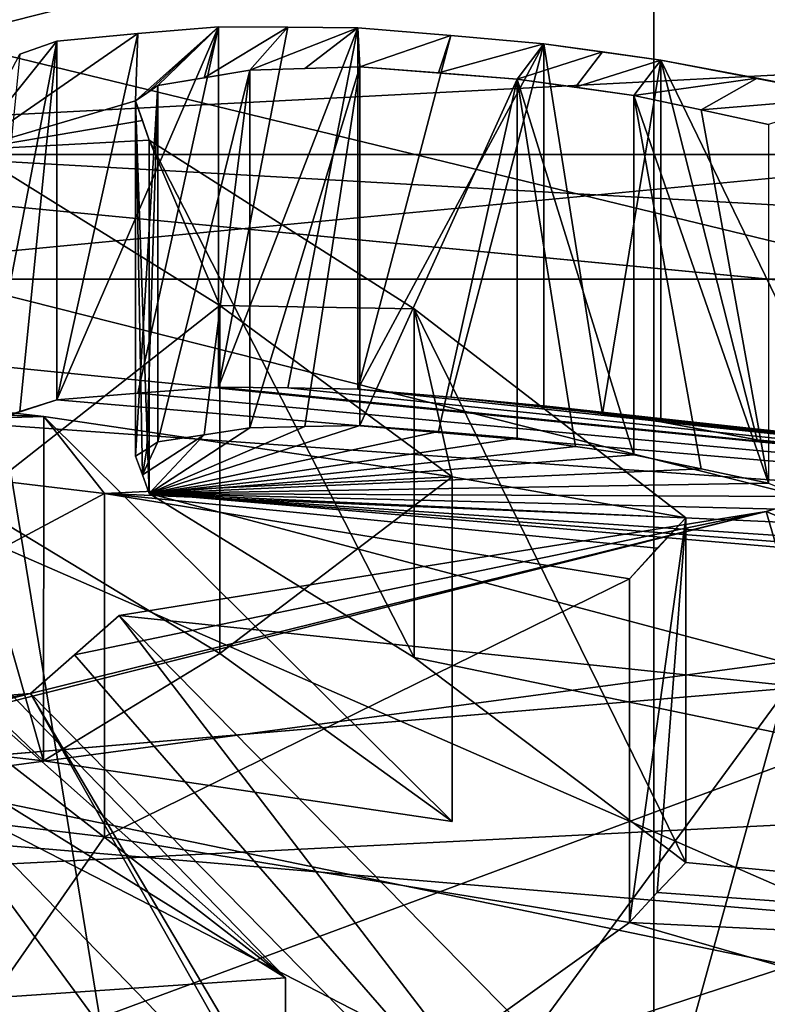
# Model space of a CAD drawing. Header units: millimetres. Extents: x -122 to 122, y -98 to 94.
# Tile 405 of 533: x 71.42 to 73.35, y -17.07 to -14.53. Entities that reach past the tile are written whole.
import ezdxf

# ---------------------------------------------------------------- set-up
doc = ezdxf.new("R2010")
doc.units = ezdxf.units.MM
doc.header["$LTSCALE"] = 26.699852
for name, color, linetype in [('10', 7, 'CONTINUOUS'), ('1004', 7, 'CONTINUOUS'), ('1006', 7, 'CONTINUOUS'), ('1139', 7, 'CONTINUOUS'), ('1154', 7, 'CONTINUOUS'), ('1231', 7, 'CONTINUOUS'), ('1736', 7, 'CONTINUOUS'), ('1737', 7, 'CONTINUOUS'), ('189', 7, 'CONTINUOUS'), ('193', 7, 'CONTINUOUS'), ('196', 7, 'CONTINUOUS'), ('197', 7, 'CONTINUOUS'), ('199', 7, 'CONTINUOUS'), ('204', 7, 'CONTINUOUS'), ('206', 7, 'CONTINUOUS'), ('213', 7, 'CONTINUOUS'), ('214', 7, 'CONTINUOUS'), ('215', 7, 'CONTINUOUS'), ('4236', 7, 'CONTINUOUS'), ('4241', 7, 'CONTINUOUS'), ('4275', 7, 'CONTINUOUS'), ('4781', 7, 'CONTINUOUS'), ('4782', 7, 'CONTINUOUS'), ('4791', 7, 'CONTINUOUS'), ('4792', 7, 'CONTINUOUS'), ('4793', 7, 'CONTINUOUS'), ('4794', 7, 'CONTINUOUS'), ('5015', 7, 'CONTINUOUS'), ('5016', 7, 'CONTINUOUS'), ('5089', 7, 'CONTINUOUS'), ('5090', 7, 'CONTINUOUS'), ('5092', 7, 'CONTINUOUS'), ('5093', 7, 'CONTINUOUS'), ('5097', 7, 'CONTINUOUS'), ('5098', 7, 'CONTINUOUS'), ('5099', 7, 'CONTINUOUS'), ('5100', 7, 'CONTINUOUS'), ('5101', 7, 'CONTINUOUS'), ('5102', 7, 'CONTINUOUS'), ('5109', 7, 'CONTINUOUS'), ('5110', 7, 'CONTINUOUS'), ('5111', 7, 'CONTINUOUS'), ('5112', 7, 'CONTINUOUS'), ('5113', 7, 'CONTINUOUS'), ('5114', 7, 'CONTINUOUS'), ('5115', 7, 'CONTINUOUS'), ('5116', 7, 'CONTINUOUS'), ('5232', 7, 'CONTINUOUS'), ('5236', 7, 'CONTINUOUS'), ('5239', 7, 'CONTINUOUS'), ('8', 7, 'CONTINUOUS'), ('967', 7, 'CONTINUOUS'), ('969', 7, 'CONTINUOUS')]:
    doc.layers.add(name, color=color, linetype=linetype)

msp = doc.modelspace()

# ---------------------------------------------------------------- linework, layer by layer
at = {"layer": '10', "color": 7, "linetype": 'Continuous', "true_color": 0xf5f5f5}
msp.add_3dface([(70, -18.8577, 56.6625), (70, -16.2596, 58.1625), (80.6065, -18.4564, 61.9674), (70, -18.8577, 56.6625)], dxfattribs=at)
at = {"layer": '1004', "color": 250, "linetype": 'Continuous', "true_color": 0x323232}
for points in [[(78.9793, 0, -35.25), (78.9793, -17.625, -30.5274), (68.3207, 0, -35.25), (78.9793, 0, -35.25)], [(68.3207, 0, -35.25), (78.9793, -17.625, -30.5274), (68.3207, -17.625, -30.5274), (68.3207, 0, -35.25)]]:
    msp.add_3dface(points, dxfattribs=at)
at = {"layer": '1006', "color": 250, "linetype": 'Continuous', "true_color": 0x323232}
for points in [[(78.9793, -17.625, 30.5274), (78.9793, 0, 35.25), (68.3207, -17.625, 30.5274), (78.9793, -17.625, 30.5274)], [(68.3207, -17.625, 30.5274), (78.9793, 0, 35.25), (68.3207, 0, 35.25), (68.3207, -17.625, 30.5274)]]:
    msp.add_3dface(points, dxfattribs=at)
at = {"layer": '1139', "color": 250, "linetype": 'Continuous', "true_color": 0x323232}
for points in [[(77.3921, -15.6644, -51.1316), (61.5, -20.8577, -60.1266), (76.7642, -15.1961, -50.3204), (77.3921, -15.6644, -51.1316)], [(76.7642, -15.1961, -50.3204), (61.5, -20.8577, -60.1266), (63.2358, -15.1961, -50.3204), (76.7642, -15.1961, -50.3204)], [(78.2539, -16.0299, -51.7646), (61.5, -20.8577, -60.1266), (77.3921, -15.6644, -51.1316), (78.2539, -16.0299, -51.7646)], [(78.5, -20.8577, -60.1266), (61.5, -20.8577, -60.1266), (78.2539, -16.0299, -51.7646), (78.5, -20.8577, -60.1266)]]:
    msp.add_3dface(points, dxfattribs=at)
at = {"layer": '1154', "color": 250, "linetype": 'Continuous', "true_color": 0x323232}
for points in [[(76.7642, -15.1961, -50.3204), (63.2358, -15.1961, -50.3204), (63.5349, -14.4494, -49.2952), (76.7642, -15.1961, -50.3204)], [(76.7642, -15.1961, -50.3204), (63.5349, -14.4494, -49.2952), (76.4794, -14.5089, -49.3619), (76.7642, -15.1961, -50.3204)]]:
    msp.add_3dface(points, dxfattribs=at)
at = {"layer": '1231', "color": 250, "linetype": 'Continuous', "true_color": 0x323232}
for points in [[(103.1595, -13.7317, -39.9563), (36.8405, -13.7317, -39.9563), (35.9716, -19.4191, -39.7149), (103.1595, -13.7317, -39.9563)], [(103.5236, -17.3593, -39.4205), (103.1595, -13.7317, -39.9563), (35.9716, -19.4191, -39.7149), (103.5236, -17.3593, -39.4205)]]:
    msp.add_3dface(points, dxfattribs=at)
at = {"layer": '1736', "color": 250, "linetype": 'Continuous', "true_color": 0x323232}
for points in [[(31.5, -4.939, -46.9912), (108.5, -23.625, -40.9197), (31.5, -23.625, -40.9197), (31.5, -4.939, -46.9912)], [(108.5, -4.939, -46.9912), (108.5, -23.625, -40.9197), (31.5, -4.939, -46.9912), (108.5, -4.939, -46.9912)]]:
    msp.add_3dface(points, dxfattribs=at)
at = {"layer": '1737', "color": 250, "linetype": 'Continuous', "true_color": 0x323232}
for points in [[(108.5, -5.148, -48.9802), (108.5, -24.625, -42.6518), (31.5, -5.148, -48.9802), (108.5, -5.148, -48.9802)], [(31.5, -5.148, -48.9802), (108.5, -24.625, -42.6518), (31.5, -24.625, -42.6518), (31.5, -5.148, -48.9802)]]:
    msp.add_3dface(points, dxfattribs=at)
at = {"layer": '189', "color": 7, "linetype": 'Continuous', "true_color": 0xf5f5f5}
for points in [[(74.863, -15.3571, 83.6993), (73.3475, -15.7951, 84.458), (74.7648, -16.386, 85.4813), (74.863, -15.3571, 83.6993)], [(73.3475, -15.7951, 84.458), (71.6803, -16.0635, 84.9228), (74.7648, -16.386, 85.4813), (73.3475, -15.7951, 84.458)], [(71.6803, -16.0635, 84.9228), (73.201, -17.6102, 87.6018), (74.7648, -16.386, 85.4813), (71.6803, -16.0635, 84.9228)], [(70.9794, -16.1208, 85.0221), (72.1092, -16.9974, 86.5403), (71.1117, -16.1124, 85.0074), (70.9794, -16.1208, 85.0221)], [(72.1092, -16.9974, 86.5403), (71.2436, -16.1028, 84.9909), (71.1117, -16.1124, 85.0074), (72.1092, -16.9974, 86.5403)], [(70.6229, -17.0984, 86.7153), (72.1092, -16.9974, 86.5403), (70.9794, -16.1208, 85.0221), (70.6229, -17.0984, 86.7153)], [(74.7648, -16.386, 85.4813), (73.201, -17.6102, 87.6018), (75.0813, -16.5863, 85.8284), (74.7648, -16.386, 85.4813)], [(73.201, -17.6102, 87.6018), (76, -17.2211, 86.9279), (75.0813, -16.5863, 85.8284), (73.201, -17.6102, 87.6018)]]:
    msp.add_3dface(points, dxfattribs=at)
at = {"layer": '193', "color": 7, "linetype": 'Continuous', "true_color": 0xf5f5f5}
for points in [[(73.0579, -6.2153, 67.3207), (70, -15.9032, 59.6888), (70, -6.025, 65.392), (73.0579, -6.2153, 67.3207)], [(73.058, -17.4784, 60.818), (70, -15.9032, 59.6888), (73.0579, -6.2153, 67.3207), (73.058, -17.4784, 60.818)], [(76, -6.8288, 68.9279), (73.058, -17.4784, 60.818), (73.0579, -6.2153, 67.3207), (76, -6.8288, 68.9279)], [(76, -6.8288, 68.9279), (76, -18.5635, 62.1529), (73.058, -17.4784, 60.818), (76, -6.8288, 68.9279)]]:
    msp.add_3dface(points, dxfattribs=at)
at = {"layer": '196', "color": 7, "linetype": 'Continuous', "true_color": 0xf5f5f5}
for points in [[(70, -16.6377, 83.2523), (73.4587, -16.1743, 82.4497), (66.5413, -25.601, 77.0072), (70, -16.6377, 83.2523)], [(66.5413, -25.601, 77.0072), (73.4587, -16.1743, 82.4497), (73.4587, -25.601, 77.0072), (66.5413, -25.601, 77.0072)]]:
    msp.add_3dface(points, dxfattribs=at)
at = {"layer": '197', "color": 7, "linetype": 'Continuous', "true_color": 0xf5f5f5}
for points in [[(73.4587, -10.1836, 72.0735), (66.5413, -10.1836, 72.0735), (73.4587, -19.6103, 66.631), (73.4587, -10.1836, 72.0735)], [(73.4587, -19.6103, 66.631), (66.5413, -10.1836, 72.0735), (66.5413, -19.6103, 66.631), (73.4587, -19.6103, 66.631)]]:
    msp.add_3dface(points, dxfattribs=at)
at = {"layer": '199', "color": 7, "linetype": 'Continuous', "true_color": 0xf5f5f5}
for points in [[(73.3475, -15.7951, 84.458), (74.863, -15.3571, 83.6993), (73.4587, -16.1743, 82.4497), (73.3475, -15.7951, 84.458)], [(73.3475, -15.7951, 84.458), (73.4587, -16.1743, 82.4497), (70, -16.6377, 83.2523), (73.3475, -15.7951, 84.458)], [(73.3475, -15.7951, 84.458), (70, -16.6377, 83.2523), (71.452, -16.2644, 84.2707), (73.3475, -15.7951, 84.458)], [(71.5656, -16.1647, 84.595), (73.3475, -15.7951, 84.458), (71.452, -16.2644, 84.2707), (71.5656, -16.1647, 84.595)], [(71.6803, -16.0635, 84.9228), (73.3475, -15.7951, 84.458), (71.5656, -16.1647, 84.595), (71.6803, -16.0635, 84.9228)], [(71.452, -16.2644, 84.2707), (70, -16.6377, 83.2523), (71.0428, -16.2978, 84.3285), (71.452, -16.2644, 84.2707)]]:
    msp.add_3dface(points, dxfattribs=at)
at = {"layer": '204', "color": 7, "linetype": 'Continuous', "true_color": 0xf5f5f5}
msp.add_3dface([(70, -17.7599, 60.761), (70, -15.9032, 59.6888), (73.058, -17.4784, 60.818), (70, -17.7599, 60.761)], dxfattribs=at)
at = {"layer": '206', "color": 7, "linetype": 'Continuous', "true_color": 0xf5f5f5}
for points in [[(71.452, -16.2644, 84.2707), (71.0428, -16.2978, 84.3285), (71.0565, -16.3424, 84.406), (71.452, -16.2644, 84.2707)], [(71.452, -16.2644, 84.2707), (71.0565, -16.3424, 84.406), (72.1092, -17.4304, 86.2903), (71.452, -16.2644, 84.2707)], [(71.452, -16.2644, 84.2707), (72.1092, -17.4304, 86.2903), (72.2377, -17.5934, 86.5727), (71.452, -16.2644, 84.2707)], [(73.201, -18.0433, 87.3518), (71.452, -16.2644, 84.2707), (72.2377, -17.5934, 86.5727), (73.201, -18.0433, 87.3518)]]:
    msp.add_3dface(points, dxfattribs=at)
at = {"layer": '213', "color": 7, "linetype": 'Continuous', "true_color": 0xf5f5f5}
for points in [[(71.6803, -16.0635, 84.9228), (71.5656, -16.1647, 84.595), (73.201, -18.0433, 87.3518), (71.6803, -16.0635, 84.9228)], [(73.201, -17.6102, 87.6018), (71.6803, -16.0635, 84.9228), (73.201, -18.0433, 87.3518), (73.201, -17.6102, 87.6018)], [(71.5656, -16.1647, 84.595), (71.452, -16.2644, 84.2707), (73.201, -18.0433, 87.3518), (71.5656, -16.1647, 84.595)]]:
    msp.add_3dface(points, dxfattribs=at)
at = {"layer": '214', "color": 7, "linetype": 'Continuous', "true_color": 0xf5f5f5}
for points in [[(71.2436, -16.1028, 84.9909), (72.1092, -16.9974, 86.5403), (71.0565, -16.3424, 84.406), (71.2436, -16.1028, 84.9909)], [(71.0565, -16.3424, 84.406), (72.1092, -16.9974, 86.5403), (72.1092, -17.4304, 86.2903), (71.0565, -16.3424, 84.406)]]:
    msp.add_3dface(points, dxfattribs=at)
at = {"layer": '215', "color": 7, "linetype": 'Continuous', "true_color": 0xf5f5f5}
msp.add_3dface([(72.1092, -16.9974, 86.5403), (70.6229, -17.0984, 86.7153), (72.1092, -17.4304, 86.2903), (72.1092, -16.9974, 86.5403)], dxfattribs=at)
at = {"layer": '4236', "color": 250, "linetype": 'Continuous', "true_color": 0x323232}
for points in [[(61.7813, -16.0187, 51.7452), (78.5, -20.8577, 60.1266), (63.2358, -15.1961, 50.3204), (61.7813, -16.0187, 51.7452)], [(63.2358, -15.1961, 50.3204), (78.5, -20.8577, 60.1266), (76.7642, -15.1961, 50.3204), (63.2358, -15.1961, 50.3204)], [(61.5, -20.8577, 60.1266), (78.5, -20.8577, 60.1266), (61.7813, -16.0187, 51.7452), (61.5, -20.8577, 60.1266)]]:
    msp.add_3dface(points, dxfattribs=at)
at = {"layer": '4241', "color": 250, "linetype": 'Continuous', "true_color": 0x323232}
for points in [[(63.2358, -15.1961, 50.3204), (76.4794, -14.5089, 49.3619), (63.5349, -14.4494, 49.2952), (63.2358, -15.1961, 50.3204)], [(63.2358, -15.1961, 50.3204), (76.7642, -15.1961, 50.3204), (76.4794, -14.5089, 49.3619), (63.2358, -15.1961, 50.3204)]]:
    msp.add_3dface(points, dxfattribs=at)
at = {"layer": '4275', "color": 250, "linetype": 'Continuous', "true_color": 0x323232}
for points in [[(36.8405, -13.7317, 39.9563), (104.0284, -19.419, 39.7149), (36.4764, -17.3592, 39.4205), (36.8405, -13.7317, 39.9563)], [(36.8405, -13.7317, 39.9563), (103.1595, -13.7317, 39.9563), (104.0284, -19.419, 39.7149), (36.8405, -13.7317, 39.9563)]]:
    msp.add_3dface(points, dxfattribs=at)
at = {"layer": '4781', "color": 250, "linetype": 'Continuous', "true_color": 0x323232}
for points in [[(31.5, -23.625, 40.9197), (108.5, -4.939, 46.9912), (31.5, -4.939, 46.9912), (31.5, -23.625, 40.9197)], [(108.5, -23.625, 40.9197), (108.5, -4.939, 46.9912), (31.5, -23.625, 40.9197), (108.5, -23.625, 40.9197)]]:
    msp.add_3dface(points, dxfattribs=at)
at = {"layer": '4782', "color": 250, "linetype": 'Continuous', "true_color": 0x323232}
for points in [[(108.5, -24.625, 42.6518), (108.5, -5.148, 48.9802), (31.5, -24.625, 42.6518), (108.5, -24.625, 42.6518)], [(31.5, -24.625, 42.6518), (108.5, -5.148, 48.9802), (31.5, -5.148, 48.9802), (31.5, -24.625, 42.6518)]]:
    msp.add_3dface(points, dxfattribs=at)
at = {"layer": '4791', "color": 150, "linetype": 'Continuous', "true_color": 0x378cff}
for points in [[(22, -28.0584, -35.181), (22, -10.0141, -43.8712), (122, -28.0584, -35.181), (22, -28.0584, -35.181)], [(22, -10.0141, -43.8712), (122, -10.0141, -43.8712), (122, -28.0584, -35.181), (22, -10.0141, -43.8712)]]:
    msp.add_3dface(points, dxfattribs=at)
at = {"layer": '4792', "color": 150, "linetype": 'Continuous', "true_color": 0x378cff}
for points in [[(22, -10.0141, 43.8712), (22, -28.0584, 35.181), (122, -10.0141, 43.8712), (22, -10.0141, 43.8712)], [(22, -28.0584, 35.181), (122, -28.0584, 35.181), (122, -10.0141, 43.8712), (22, -28.0584, 35.181)]]:
    msp.add_3dface(points, dxfattribs=at)
at = {"layer": '4793', "color": 150, "linetype": 'Continuous', "true_color": 0x378cff}
for points in [[(22, -19.854, 34.3853), (22, -10.2783, 38.3524), (122, -19.854, 34.3853), (22, -19.854, 34.3853)], [(22, -10.2783, 38.3524), (122, -10.2783, 38.3524), (122, -19.854, 34.3853), (22, -10.2783, 38.3524)]]:
    msp.add_3dface(points, dxfattribs=at)
at = {"layer": '4794', "color": 150, "linetype": 'Continuous', "true_color": 0x378cff}
for points in [[(22, -10.2783, -38.3524), (22, -19.854, -34.3853), (122, -10.2783, -38.3524), (22, -10.2783, -38.3524)], [(22, -19.854, -34.3853), (122, -19.854, -34.3853), (122, -10.2783, -38.3524), (22, -19.854, -34.3853)]]:
    msp.add_3dface(points, dxfattribs=at)
at = {"layer": '5015', "color": 7, "linetype": 'Continuous', "true_color": 0xf5f5f5}
for points in [[(70, -17.5578, -54.4111), (76.7362, -18.2278, -55.5715), (70, -15.2844, -55.7233), (70, -17.5578, -54.4111)], [(70, -15.2844, -55.7233), (76.7362, -18.2278, -55.5715), (76.7352, -15.9543, -56.8835), (70, -15.2844, -55.7233)]]:
    msp.add_3dface(points, dxfattribs=at)
at = {"layer": '5016', "color": 7, "linetype": 'Continuous', "true_color": 0xf5f5f5}
for points in [[(70, -15.2844, -55.7233), (76.7352, -15.9543, -56.8835), (71.3294, -15.5692, -64.466), (70, -15.2844, -55.7233)], [(71.7288, -15.4897, -63.8757), (76.7352, -15.9543, -56.8835), (71.9365, -15.4749, -63.6972), (71.7288, -15.4897, -63.8757)], [(71.9365, -15.4749, -63.6972), (76.7352, -15.9543, -56.8835), (72.1151, -15.4767, -63.6272), (71.9365, -15.4749, -63.6972)], [(72.1151, -15.4767, -63.6272), (76.7352, -15.9543, -56.8835), (72.2951, -15.4797, -63.556), (72.1151, -15.4767, -63.6272)], [(72.2951, -15.4797, -63.556), (76.7352, -15.9543, -56.8835), (72.5354, -15.5002, -63.5586), (72.2951, -15.4797, -63.556)], [(71.5202, -15.507, -64.0535), (76.7352, -15.9543, -56.8835), (71.7288, -15.4897, -63.8757), (71.5202, -15.507, -64.0535)], [(72.5354, -15.5002, -63.5586), (76.7352, -15.9543, -56.8835), (72.7751, -15.5225, -63.5601), (72.5354, -15.5002, -63.5586)], [(71.3294, -15.5692, -64.466), (76.7352, -15.9543, -56.8835), (71.5202, -15.507, -64.0535), (71.3294, -15.5692, -64.466)], [(71.4242, -15.5374, -64.2614), (71.3294, -15.5692, -64.466), (71.5202, -15.507, -64.0535), (71.4242, -15.5374, -64.2614)], [(72.7751, -15.5225, -63.5601), (76.7352, -15.9543, -56.8835), (72.9255, -15.543, -63.5973), (72.7751, -15.5225, -63.5601)], [(72.9255, -15.543, -63.5973), (76.7352, -15.9543, -56.8835), (73.0758, -15.5642, -63.6341), (72.9255, -15.543, -63.5973)], [(72.5033, -15.5893, -64.135), (71.7575, -15.7489, -65.2676), (72.3009, -15.5736, -64.1419), (72.5033, -15.5893, -64.135)], [(72.3009, -15.5736, -64.1419), (71.7575, -15.7489, -65.2676), (72.1591, -15.5763, -64.2219), (72.3009, -15.5736, -64.1419)], [(72.1591, -15.5763, -64.2219), (71.7575, -15.7489, -65.2676), (72.0176, -15.5798, -64.3012), (72.1591, -15.5763, -64.2219)], [(72.0176, -15.5798, -64.3012), (71.7575, -15.7489, -65.2676), (71.8992, -15.5971, -64.4439), (72.0176, -15.5798, -64.3012)], [(73.0758, -15.5642, -63.6341), (76.7352, -15.9543, -56.8835), (73.3242, -15.61, -63.7523), (73.0758, -15.5642, -63.6341)], [(71.8992, -15.5971, -64.4439), (71.7575, -15.7489, -65.2676), (71.7403, -15.7006, -65.0378), (71.8992, -15.5971, -64.4439)], [(71.7805, -15.6156, -64.5862), (71.8992, -15.5971, -64.4439), (71.7403, -15.7006, -65.0378), (71.7805, -15.6156, -64.5862)], [(72.7058, -15.6063, -64.1273), (71.7575, -15.7489, -65.2676), (72.5033, -15.5893, -64.135), (72.7058, -15.6063, -64.1273)], [(72.8561, -15.6272, -64.1643), (71.7575, -15.7489, -65.2676), (72.7058, -15.6063, -64.1273), (72.8561, -15.6272, -64.1643)], [(71.7516, -15.634, -64.6937), (71.7805, -15.6156, -64.5862), (71.7403, -15.7006, -65.0378), (71.7516, -15.634, -64.6937)], [(73.0065, -15.6488, -64.2009), (71.7575, -15.7489, -65.2676), (72.8561, -15.6272, -64.1643), (73.0065, -15.6488, -64.2009)], [(73.3242, -15.61, -63.7523), (76.7352, -15.9543, -56.8835), (73.5732, -15.6585, -63.8694), (73.3242, -15.61, -63.7523)], [(71.7227, -15.6528, -64.8012), (71.7516, -15.634, -64.6937), (71.7403, -15.7006, -65.0378), (71.7227, -15.6528, -64.8012)], [(73.1801, -15.6848, -64.3005), (71.7575, -15.7489, -65.2676), (73.0065, -15.6488, -64.2009), (73.1801, -15.6848, -64.3005)], [(73.3536, -15.7221, -64.3992), (71.7575, -15.7489, -65.2676), (73.1801, -15.6848, -64.3005), (73.3536, -15.7221, -64.3992)], [(73.4374, -15.7567, -64.5343), (71.7575, -15.7489, -65.2676), (73.3536, -15.7221, -64.3992), (73.4374, -15.7567, -64.5343)], [(76.5724, -17.0281, -67.4784), (71.7575, -15.7489, -65.2676), (73.9609, -15.9372, -65.1112), (76.5724, -17.0281, -67.4784)], [(71.7575, -15.7489, -65.2676), (76.5724, -17.0281, -67.4784), (72.4409, -16.1714, -66.8236), (71.7575, -15.7489, -65.2676)], [(73.9609, -15.9372, -65.1112), (71.7575, -15.7489, -65.2676), (73.7729, -15.9031, -65.0696), (73.9609, -15.9372, -65.1112)], [(73.7729, -15.9031, -65.0696), (71.7575, -15.7489, -65.2676), (73.585, -15.8703, -65.0274), (73.7729, -15.9031, -65.0696)], [(73.585, -15.8703, -65.0274), (71.7575, -15.7489, -65.2676), (73.553, -15.8305, -64.8478), (73.585, -15.8703, -65.0274)], [(73.553, -15.8305, -64.8478), (71.7575, -15.7489, -65.2676), (73.5213, -15.7921, -64.6688), (73.553, -15.8305, -64.8478)], [(73.5213, -15.7921, -64.6688), (71.7575, -15.7489, -65.2676), (73.4374, -15.7567, -64.5343), (73.5213, -15.7921, -64.6688)], [(71.4859, -16.438, -67.9723), (70.4335, -16.318, -67.6985), (71.2949, -15.7712, -65.4869), (71.4859, -16.438, -67.9723)], [(71.9398, -16.1608, -66.9281), (71.4859, -16.438, -67.9723), (71.2949, -15.7712, -65.4869), (71.9398, -16.1608, -66.9281)], [(72.5387, -16.5944, -68.2251), (71.4859, -16.438, -67.9723), (71.9398, -16.1608, -66.9281), (72.5387, -16.5944, -68.2251)], [(72.4409, -16.1714, -66.8236), (76.5724, -17.0281, -67.4784), (73.1402, -16.7, -68.3602), (72.4409, -16.1714, -66.8236)], [(71.6424, -16.6333, -68.5487), (70, -18.9965, -73.9029), (70.289, -16.4722, -68.2006), (71.6424, -16.6333, -68.5487)], [(72.9957, -16.8542, -68.8623), (70, -18.9965, -73.9029), (71.6424, -16.6333, -68.5487), (72.9957, -16.8542, -68.8623)], [(73.1402, -16.7, -68.3602), (76.5724, -17.0281, -67.4784), (73.067, -16.777, -68.6152), (73.1402, -16.7, -68.3602)], [(73.067, -16.777, -68.6152), (76.5724, -17.0281, -67.4784), (72.9957, -16.8542, -68.8623), (73.067, -16.777, -68.6152)], [(73.6111, -17.0322, -69.1544), (70, -18.9965, -73.9029), (72.9957, -16.8542, -68.8623), (73.6111, -17.0322, -69.1544)], [(76.5724, -17.0281, -67.4784), (73.6111, -17.0322, -69.1544), (72.9957, -16.8542, -68.8623), (76.5724, -17.0281, -67.4784)], [(73.7636, -17.1122, -69.3168), (70, -18.9965, -73.9029), (73.6111, -17.0322, -69.1544), (73.7636, -17.1122, -69.3168)]]:
    msp.add_3dface(points, dxfattribs=at)
at = {"layer": '5089', "color": 7, "linetype": 'Continuous', "true_color": 0xf5f5f5}
for points in [[(73.067, -16.777, -68.6152), (72.9957, -16.8542, -68.8623), (73.1402, -15.811, -68.8734), (73.067, -16.777, -68.6152)], [(72.9957, -16.8542, -68.8623), (72.9957, -15.9688, -69.3735), (73.1402, -15.811, -68.8734), (72.9957, -16.8542, -68.8623)], [(73.1402, -15.811, -68.8734), (72.9957, -15.9688, -69.3735), (73.067, -15.8898, -69.1274), (73.1402, -15.811, -68.8734)], [(73.1402, -16.7, -68.3602), (73.067, -16.777, -68.6152), (73.1402, -15.811, -68.8734), (73.1402, -16.7, -68.3602)]]:
    msp.add_3dface(points, dxfattribs=at)
at = {"layer": '5090', "color": 7, "linetype": 'Continuous', "true_color": 0xf5f5f5}
for points in [[(70.289, -16.4722, -68.2006), (70.289, -15.5867, -68.7118), (71.6424, -15.7489, -69.0593), (70.289, -16.4722, -68.2006)], [(71.6424, -16.6333, -68.5487), (70.289, -16.4722, -68.2006), (71.6424, -15.7489, -69.0593), (71.6424, -16.6333, -68.5487)], [(72.9957, -15.9688, -69.3735), (71.6424, -16.6333, -68.5487), (71.6424, -15.7489, -69.0593), (72.9957, -15.9688, -69.3735)], [(72.9957, -16.8542, -68.8623), (71.6424, -16.6333, -68.5487), (72.9957, -15.9688, -69.3735), (72.9957, -16.8542, -68.8623)]]:
    msp.add_3dface(points, dxfattribs=at)
at = {"layer": '5092', "color": 7, "linetype": 'Continuous', "true_color": 0xf5f5f5}
for points in [[(70.4335, -16.318, -67.6985), (71.4859, -16.438, -67.9723), (70.4335, -15.429, -68.2118), (70.4335, -16.318, -67.6985)], [(70.4335, -15.429, -68.2118), (71.4859, -16.438, -67.9723), (71.486, -15.55, -68.485), (70.4335, -15.429, -68.2118)], [(71.4859, -16.438, -67.9723), (72.5387, -16.5944, -68.2251), (71.486, -15.55, -68.485), (71.4859, -16.438, -67.9723)], [(72.5387, -16.5944, -68.2251), (72.5387, -15.7061, -68.738), (71.486, -15.55, -68.485), (72.5387, -16.5944, -68.2251)]]:
    msp.add_3dface(points, dxfattribs=at)
at = {"layer": '5093', "color": 7, "linetype": 'Continuous', "true_color": 0xf5f5f5}
for points in [[(71.2949, -15.7712, -65.4869), (71.2949, -14.8628, -66.0113), (71.9398, -15.2642, -67.4457), (71.2949, -15.7712, -65.4869)], [(71.9398, -16.1608, -66.9281), (71.2949, -15.7712, -65.4869), (71.9398, -15.2642, -67.4457), (71.9398, -16.1608, -66.9281)], [(72.5387, -15.7061, -68.738), (71.9398, -16.1608, -66.9281), (71.9398, -15.2642, -67.4457), (72.5387, -15.7061, -68.738)], [(72.5387, -16.5944, -68.2251), (71.9398, -16.1608, -66.9281), (72.5387, -15.7061, -68.738), (72.5387, -16.5944, -68.2251)]]:
    msp.add_3dface(points, dxfattribs=at)
at = {"layer": '5097', "color": 7, "linetype": 'Continuous', "true_color": 0xf5f5f5}
for points in [[(71.3294, -15.5692, -64.466), (71.4242, -15.5374, -64.2614), (71.5202, -14.583, -64.587), (71.3294, -15.5692, -64.466)], [(71.3294, -15.5692, -64.466), (71.5202, -14.583, -64.587), (71.4242, -14.616, -64.7935), (71.3294, -15.5692, -64.466)], [(71.4242, -15.5374, -64.2614), (71.5202, -15.507, -64.0535), (71.5202, -14.583, -64.587), (71.4242, -15.5374, -64.2614)]]:
    msp.add_3dface(points, dxfattribs=at)
at = {"layer": '5098', "color": 7, "linetype": 'Continuous', "true_color": 0xf5f5f5}
for points in [[(71.5202, -15.507, -64.0535), (71.7288, -15.4897, -63.8757), (71.9365, -14.546, -64.2335), (71.5202, -15.507, -64.0535)], [(71.5202, -15.507, -64.0535), (71.9365, -14.546, -64.2335), (71.7288, -14.5633, -64.4105), (71.5202, -15.507, -64.0535)], [(71.5202, -14.583, -64.587), (71.5202, -15.507, -64.0535), (71.7288, -14.5633, -64.4105), (71.5202, -14.583, -64.587)], [(71.7288, -15.4897, -63.8757), (71.9365, -15.4749, -63.6972), (71.9365, -14.546, -64.2335), (71.7288, -15.4897, -63.8757)]]:
    msp.add_3dface(points, dxfattribs=at)
at = {"layer": '5099', "color": 7, "linetype": 'Continuous', "true_color": 0xf5f5f5}
for points in [[(71.9365, -14.546, -64.2335), (71.9365, -15.4749, -63.6972), (72.1151, -14.5466, -64.1642), (71.9365, -14.546, -64.2335)], [(71.9365, -15.4749, -63.6972), (72.2951, -14.5484, -64.0937), (72.1151, -14.5466, -64.1642), (71.9365, -15.4749, -63.6972)], [(71.9365, -15.4749, -63.6972), (72.1151, -15.4767, -63.6272), (72.2951, -14.5484, -64.0937), (71.9365, -15.4749, -63.6972)], [(72.1151, -15.4767, -63.6272), (72.2951, -15.4797, -63.556), (72.2951, -14.5484, -64.0937), (72.1151, -15.4767, -63.6272)]]:
    msp.add_3dface(points, dxfattribs=at)
at = {"layer": '5100', "color": 7, "linetype": 'Continuous', "true_color": 0xf5f5f5}
for points in [[(72.2951, -14.5484, -64.0937), (72.2951, -15.4797, -63.556), (72.5354, -14.5683, -64.0966), (72.2951, -14.5484, -64.0937)], [(72.2951, -15.4797, -63.556), (72.7751, -14.59, -64.0985), (72.5354, -14.5683, -64.0966), (72.2951, -15.4797, -63.556)], [(72.2951, -15.4797, -63.556), (72.5354, -15.5002, -63.5586), (72.7751, -14.59, -64.0985), (72.2951, -15.4797, -63.556)], [(72.5354, -15.5002, -63.5586), (72.7751, -15.5225, -63.5601), (72.7751, -14.59, -64.0985), (72.5354, -15.5002, -63.5586)]]:
    msp.add_3dface(points, dxfattribs=at)
at = {"layer": '5101', "color": 7, "linetype": 'Continuous', "true_color": 0xf5f5f5}
for points in [[(72.7751, -15.5225, -63.5601), (72.9255, -15.543, -63.5973), (72.7751, -14.59, -64.0985), (72.7751, -15.5225, -63.5601)], [(72.7751, -14.59, -64.0985), (72.9255, -15.543, -63.5973), (73.0758, -14.6317, -64.1724), (72.7751, -14.59, -64.0985)], [(72.7751, -14.59, -64.0985), (73.0758, -14.6317, -64.1724), (72.9255, -14.6105, -64.1357), (72.7751, -14.59, -64.0985)], [(72.9255, -15.543, -63.5973), (73.0758, -15.5642, -63.6341), (73.0758, -14.6317, -64.1724), (72.9255, -15.543, -63.5973)]]:
    msp.add_3dface(points, dxfattribs=at)
at = {"layer": '5102', "color": 7, "linetype": 'Continuous', "true_color": 0xf5f5f5}
for points in [[(73.0758, -15.5642, -63.6341), (73.3242, -15.61, -63.7523), (73.0758, -14.6317, -64.1724), (73.0758, -15.5642, -63.6341)], [(73.3242, -15.61, -63.7523), (73.5732, -15.6585, -63.8694), (73.0758, -14.6317, -64.1724), (73.3242, -15.61, -63.7523)], [(73.0758, -14.6317, -64.1724), (73.5732, -15.6585, -63.8694), (73.5732, -14.7272, -64.4071), (73.0758, -14.6317, -64.1724)], [(73.0758, -14.6317, -64.1724), (73.5732, -14.7272, -64.4071), (73.3242, -14.6782, -64.2903), (73.0758, -14.6317, -64.1724)]]:
    msp.add_3dface(points, dxfattribs=at)
at = {"layer": '5109', "color": 7, "linetype": 'Continuous', "true_color": 0xf5f5f5}
for points in [[(73.3536, -15.7221, -64.3992), (73.1801, -15.6848, -64.3005), (73.0065, -14.7232, -64.7352), (73.3536, -15.7221, -64.3992)], [(73.3536, -15.7221, -64.3992), (73.0065, -14.7232, -64.7352), (73.1801, -14.7598, -64.8345), (73.3536, -15.7221, -64.3992)], [(73.1801, -15.6848, -64.3005), (73.0065, -15.6488, -64.2009), (73.0065, -14.7232, -64.7352), (73.1801, -15.6848, -64.3005)], [(73.3536, -14.7977, -64.933), (73.3536, -15.7221, -64.3992), (73.1801, -14.7598, -64.8345), (73.3536, -14.7977, -64.933)]]:
    msp.add_3dface(points, dxfattribs=at)
at = {"layer": '5110', "color": 7, "linetype": 'Continuous', "true_color": 0xf5f5f5}
for points in [[(73.0065, -15.6488, -64.2009), (72.8561, -15.6272, -64.1643), (72.7058, -14.6807, -64.6617), (73.0065, -15.6488, -64.2009)], [(73.0065, -14.7232, -64.7352), (73.0065, -15.6488, -64.2009), (72.7058, -14.6807, -64.6617), (73.0065, -14.7232, -64.7352)], [(72.8561, -15.6272, -64.1643), (72.7058, -15.6063, -64.1273), (72.7058, -14.6807, -64.6617), (72.8561, -15.6272, -64.1643)], [(73.0065, -14.7232, -64.7352), (72.7058, -14.6807, -64.6617), (72.8561, -14.7016, -64.6987), (73.0065, -14.7232, -64.7352)]]:
    msp.add_3dface(points, dxfattribs=at)
at = {"layer": '5111', "color": 7, "linetype": 'Continuous', "true_color": 0xf5f5f5}
for points in [[(72.7058, -14.6807, -64.6617), (72.3009, -15.5736, -64.1419), (72.3009, -14.6492, -64.6756), (72.7058, -14.6807, -64.6617)], [(72.7058, -14.6807, -64.6617), (72.3009, -14.6492, -64.6756), (72.5033, -14.6643, -64.669), (72.7058, -14.6807, -64.6617)], [(72.5033, -15.5893, -64.135), (72.3009, -15.5736, -64.1419), (72.7058, -14.6807, -64.6617), (72.5033, -15.5893, -64.135)], [(72.7058, -15.6063, -64.1273), (72.5033, -15.5893, -64.135), (72.7058, -14.6807, -64.6617), (72.7058, -15.6063, -64.1273)]]:
    msp.add_3dface(points, dxfattribs=at)
at = {"layer": '5112', "color": 7, "linetype": 'Continuous', "true_color": 0xf5f5f5}
for points in [[(72.1591, -15.5763, -64.2219), (72.0176, -15.5798, -64.3012), (72.3009, -14.6492, -64.6756), (72.1591, -15.5763, -64.2219)], [(72.3009, -14.6492, -64.6756), (72.0176, -15.5798, -64.3012), (72.0176, -14.6578, -64.8336), (72.3009, -14.6492, -64.6756)], [(72.3009, -14.6492, -64.6756), (72.0176, -14.6578, -64.8336), (72.1591, -14.6531, -64.7549), (72.3009, -14.6492, -64.6756)], [(72.3009, -15.5736, -64.1419), (72.1591, -15.5763, -64.2219), (72.3009, -14.6492, -64.6756), (72.3009, -15.5736, -64.1419)]]:
    msp.add_3dface(points, dxfattribs=at)
at = {"layer": '5113', "color": 7, "linetype": 'Continuous', "true_color": 0xf5f5f5}
for points in [[(71.8992, -15.5971, -64.4439), (71.7805, -15.6156, -64.5862), (72.0176, -14.6578, -64.8336), (71.8992, -15.5971, -64.4439)], [(72.0176, -14.6578, -64.8336), (71.7805, -15.6156, -64.5862), (71.7805, -14.6972, -65.1165), (72.0176, -14.6578, -64.8336)], [(72.0176, -14.6578, -64.8336), (71.7805, -14.6972, -65.1165), (71.8991, -14.6769, -64.9752), (72.0176, -14.6578, -64.8336)], [(72.0176, -15.5798, -64.3012), (71.8992, -15.5971, -64.4439), (72.0176, -14.6578, -64.8336), (72.0176, -15.5798, -64.3012)]]:
    msp.add_3dface(points, dxfattribs=at)
at = {"layer": '5114', "color": 7, "linetype": 'Continuous', "true_color": 0xf5f5f5}
for points in [[(71.7516, -15.634, -64.6937), (71.7227, -15.6528, -64.8012), (71.7805, -14.6972, -65.1165), (71.7516, -15.634, -64.6937)], [(71.7805, -14.6972, -65.1165), (71.7227, -15.6528, -64.8012), (71.7227, -14.7368, -65.3301), (71.7805, -14.6972, -65.1165)], [(71.7805, -14.6972, -65.1165), (71.7227, -14.7368, -65.3301), (71.7514, -14.7169, -65.224), (71.7805, -14.6972, -65.1165)], [(71.7805, -15.6156, -64.5862), (71.7516, -15.634, -64.6937), (71.7805, -14.6972, -65.1165), (71.7805, -15.6156, -64.5862)]]:
    msp.add_3dface(points, dxfattribs=at)
at = {"layer": '5115', "color": 7, "linetype": 'Continuous', "true_color": 0xf5f5f5}
for points in [[(71.7403, -15.7006, -65.0378), (71.7575, -15.7489, -65.2676), (71.7227, -14.7368, -65.3301), (71.7403, -15.7006, -65.0378)], [(71.7227, -14.7368, -65.3301), (71.7575, -15.7489, -65.2676), (71.7575, -14.8377, -65.7937), (71.7227, -14.7368, -65.3301)], [(71.7227, -15.6528, -64.8012), (71.7403, -15.7006, -65.0378), (71.7227, -14.7368, -65.3301), (71.7227, -15.6528, -64.8012)], [(71.7227, -14.7368, -65.3301), (71.7575, -14.8377, -65.7937), (71.7403, -14.787, -65.5652), (71.7227, -14.7368, -65.3301)]]:
    msp.add_3dface(points, dxfattribs=at)
at = {"layer": '5116', "color": 7, "linetype": 'Continuous', "true_color": 0xf5f5f5}
for points in [[(71.7575, -15.7489, -65.2676), (72.4409, -16.1714, -66.8236), (71.7575, -14.8377, -65.7937), (71.7575, -15.7489, -65.2676)], [(71.7575, -14.8377, -65.7937), (72.4409, -16.1714, -66.8236), (72.4409, -15.273, -67.3423), (71.7575, -14.8377, -65.7937)], [(72.4409, -16.1714, -66.8236), (73.1402, -16.7, -68.3602), (72.4409, -15.273, -67.3423), (72.4409, -16.1714, -66.8236)], [(73.1402, -16.7, -68.3602), (73.1402, -15.811, -68.8734), (72.4409, -15.273, -67.3423), (73.1402, -16.7, -68.3602)]]:
    msp.add_3dface(points, dxfattribs=at)
at = {"layer": '5232', "color": 7, "linetype": 'Continuous', "true_color": 0xf5f5f5}
for points in [[(71.2949, -14.8628, -66.0113), (71.5202, -14.583, -64.587), (71.7288, -14.5633, -64.4105), (71.2949, -14.8628, -66.0113)], [(71.2949, -14.8628, -66.0113), (71.7288, -14.5633, -64.4105), (71.7227, -14.7368, -65.3301), (71.2949, -14.8628, -66.0113)], [(71.7288, -14.5633, -64.4105), (71.9365, -14.546, -64.2335), (71.7227, -14.7368, -65.3301), (71.7288, -14.5633, -64.4105)], [(71.7227, -14.7368, -65.3301), (71.9365, -14.546, -64.2335), (71.7514, -14.7169, -65.224), (71.7227, -14.7368, -65.3301)], [(71.9365, -14.546, -64.2335), (71.7805, -14.6972, -65.1165), (71.7514, -14.7169, -65.224), (71.9365, -14.546, -64.2335)], [(71.7805, -14.6972, -65.1165), (71.9365, -14.546, -64.2335), (71.8991, -14.6769, -64.9752), (71.7805, -14.6972, -65.1165)], [(71.9365, -14.546, -64.2335), (72.1151, -14.5466, -64.1642), (71.8991, -14.6769, -64.9752), (71.9365, -14.546, -64.2335)], [(72.1151, -14.5466, -64.1642), (72.0176, -14.6578, -64.8336), (71.8991, -14.6769, -64.9752), (72.1151, -14.5466, -64.1642)], [(72.1151, -14.5466, -64.1642), (72.2951, -14.5484, -64.0937), (72.0176, -14.6578, -64.8336), (72.1151, -14.5466, -64.1642)], [(72.0176, -14.6578, -64.8336), (72.2951, -14.5484, -64.0937), (72.1591, -14.6531, -64.7549), (72.0176, -14.6578, -64.8336)], [(72.2951, -14.5484, -64.0937), (72.3009, -14.6492, -64.6756), (72.1591, -14.6531, -64.7549), (72.2951, -14.5484, -64.0937)], [(72.2951, -14.5484, -64.0937), (72.5354, -14.5683, -64.0966), (72.3009, -14.6492, -64.6756), (72.2951, -14.5484, -64.0937)], [(71.5202, -14.583, -64.587), (71.2949, -14.8628, -66.0113), (71.4242, -14.616, -64.7935), (71.5202, -14.583, -64.587)], [(72.3009, -14.6492, -64.6756), (72.5354, -14.5683, -64.0966), (72.5033, -14.6643, -64.669), (72.3009, -14.6492, -64.6756)], [(72.5354, -14.5683, -64.0966), (72.7751, -14.59, -64.0985), (72.5033, -14.6643, -64.669), (72.5354, -14.5683, -64.0966)], [(72.7751, -14.59, -64.0985), (72.7058, -14.6807, -64.6617), (72.5033, -14.6643, -64.669), (72.7751, -14.59, -64.0985)], [(72.7751, -14.59, -64.0985), (72.9255, -14.6105, -64.1357), (72.7058, -14.6807, -64.6617), (72.7751, -14.59, -64.0985)], [(72.7058, -14.6807, -64.6617), (72.9255, -14.6105, -64.1357), (72.8561, -14.7016, -64.6987), (72.7058, -14.6807, -64.6617)], [(72.9255, -14.6105, -64.1357), (73.0758, -14.6317, -64.1724), (72.8561, -14.7016, -64.6987), (72.9255, -14.6105, -64.1357)], [(73.0758, -14.6317, -64.1724), (73.0065, -14.7232, -64.7352), (72.8561, -14.7016, -64.6987), (73.0758, -14.6317, -64.1724)], [(73.0758, -14.6317, -64.1724), (73.3242, -14.6782, -64.2903), (73.0065, -14.7232, -64.7352), (73.0758, -14.6317, -64.1724)], [(73.0065, -14.7232, -64.7352), (73.3242, -14.6782, -64.2903), (73.1801, -14.7598, -64.8345), (73.0065, -14.7232, -64.7352)], [(73.3242, -14.6782, -64.2903), (73.5732, -14.7272, -64.4071), (73.1801, -14.7598, -64.8345), (73.3242, -14.6782, -64.2903)], [(71.2949, -14.8628, -66.0113), (71.7227, -14.7368, -65.3301), (71.7403, -14.787, -65.5652), (71.2949, -14.8628, -66.0113)], [(73.5732, -14.7272, -64.4071), (73.3536, -14.7977, -64.933), (73.1801, -14.7598, -64.8345), (73.5732, -14.7272, -64.4071)], [(71.7575, -14.8377, -65.7937), (71.2949, -14.8628, -66.0113), (71.7403, -14.787, -65.5652), (71.7575, -14.8377, -65.7937)], [(71.9398, -15.2642, -67.4457), (71.2949, -14.8628, -66.0113), (71.7575, -14.8377, -65.7937), (71.9398, -15.2642, -67.4457)], [(71.9398, -15.2642, -67.4457), (71.7575, -14.8377, -65.7937), (72.4409, -15.273, -67.3423), (71.9398, -15.2642, -67.4457)], [(72.5387, -15.7061, -68.738), (71.9398, -15.2642, -67.4457), (72.4409, -15.273, -67.3423), (72.5387, -15.7061, -68.738)], [(73.1402, -15.811, -68.8734), (72.5387, -15.7061, -68.738), (72.4409, -15.273, -67.3423), (73.1402, -15.811, -68.8734)], [(70.36, -15.5082, -68.4667), (70.4335, -15.429, -68.2118), (71.486, -15.55, -68.485), (70.36, -15.5082, -68.4667)], [(70.289, -15.5867, -68.7118), (70.36, -15.5082, -68.4667), (71.486, -15.55, -68.485), (70.289, -15.5867, -68.7118)], [(71.6424, -15.7489, -69.0593), (70.289, -15.5867, -68.7118), (71.486, -15.55, -68.485), (71.6424, -15.7489, -69.0593)], [(72.5387, -15.7061, -68.738), (71.6424, -15.7489, -69.0593), (71.486, -15.55, -68.485), (72.5387, -15.7061, -68.738)], [(73.1402, -15.811, -68.8734), (71.6424, -15.7489, -69.0593), (72.5387, -15.7061, -68.738), (73.1402, -15.811, -68.8734)], [(73.067, -15.8898, -69.1274), (72.9957, -15.9688, -69.3735), (71.6424, -15.7489, -69.0593), (73.067, -15.8898, -69.1274)], [(73.1402, -15.811, -68.8734), (73.067, -15.8898, -69.1274), (71.6424, -15.7489, -69.0593), (73.1402, -15.811, -68.8734)]]:
    msp.add_3dface(points, dxfattribs=at)
at = {"layer": '5236', "color": 7, "linetype": 'Continuous', "true_color": 0xf5f5f5}
for points in [[(73.9905, -24.6339, 62.6671), (66.0095, -24.6339, 62.6671), (73.9905, 24.2139, 90.8694), (73.9905, -24.6339, 62.6671)], [(73.9905, 24.2139, 90.8694), (66.0095, -24.6339, 62.6671), (66.0095, 24.2139, 90.8694), (73.9905, 24.2139, 90.8694)]]:
    msp.add_3dface(points, dxfattribs=at)
at = {"layer": '5239', "color": 7, "linetype": 'Continuous', "true_color": 0xf5f5f5}
for points in [[(66.0095, -31.5456, 74.6386), (73.9905, -31.5456, 74.6386), (66.0095, 17.3021, 102.8409), (66.0095, -31.5456, 74.6386)], [(66.0095, 17.3021, 102.8409), (73.9905, -31.5456, 74.6386), (73.9905, 17.3021, 102.8409), (66.0095, 17.3021, 102.8409)]]:
    msp.add_3dface(points, dxfattribs=at)
at = {"layer": '8', "color": 7, "linetype": 'Continuous', "true_color": 0xf5f5f5}
msp.add_3dface([(70, -16.2596, 58.1625), (59.3935, -18.4564, 61.9674), (80.6065, -18.4564, 61.9674), (70, -16.2596, 58.1625)], dxfattribs=at)
at = {"layer": '967', "color": 250, "linetype": 'Continuous', "true_color": 0x323232}
for points in [[(107.5, -14.875, -25.7643), (107.5, 0, -29.75), (-107.5, -14.875, -25.7643), (107.5, -14.875, -25.7643)], [(-107.5, -14.875, -25.7643), (107.5, 0, -29.75), (-107.5, 0, -29.75), (-107.5, -14.875, -25.7643)], [(107.5, -25.7643, -14.875), (107.5, -14.875, -25.7643), (-107.5, -25.7643, -14.875), (107.5, -25.7643, -14.875)], [(-107.5, -25.7643, -14.875), (107.5, -14.875, -25.7643), (-107.5, -14.875, -25.7643), (-107.5, -25.7643, -14.875)]]:
    msp.add_3dface(points, dxfattribs=at)
at = {"layer": '969', "color": 250, "linetype": 'Continuous', "true_color": 0x323232}
for points in [[(107.5, 0, 29.75), (107.5, -14.875, 25.7643), (-107.5, 0, 29.75), (107.5, 0, 29.75)], [(-107.5, 0, 29.75), (107.5, -14.875, 25.7643), (-107.5, -14.875, 25.7643), (-107.5, 0, 29.75)], [(107.5, -14.875, 25.7643), (107.5, -25.7643, 14.875), (-107.5, -14.875, 25.7643), (107.5, -14.875, 25.7643)], [(-107.5, -14.875, 25.7643), (107.5, -25.7643, 14.875), (-107.5, -25.7643, 14.875), (-107.5, -14.875, 25.7643)]]:
    msp.add_3dface(points, dxfattribs=at)

doc.saveas('drawing.dxf')
